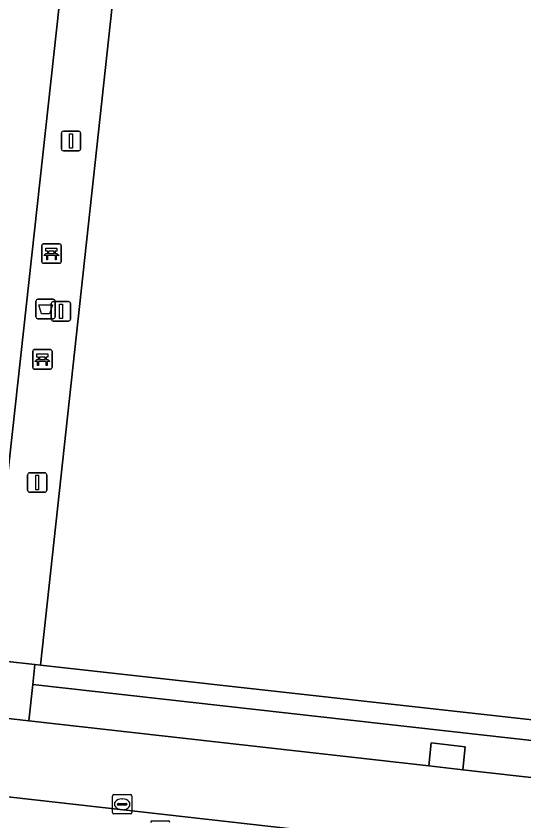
# Model space of a CAD drawing. Extents: x 162510 to 163918, y 388494 to 389774.
# Drawn here: x 162772.18 to 162798.38, y 388625.24 to 388666.71 of the extents above; entities that cross this region are included whole.
import ezdxf

# ---------------------------------------------------------------- set-up
doc = ezdxf.new("R2010")
doc.units = 0
for name, color, linetype in [('IMGEO_Afvalbak', 7, 'Continuous'), ('IMGEO_Bank', 7, 'Continuous'), ('IMGEO_Groenvoorziening', 7, 'Continuous'), ('IMGEO_Haag', 7, 'Continuous'), ('IMGEO_Hek', 7, 'Continuous'), ('IMGEO_Kolk', 7, 'Continuous'), ('IMGEO_Lichtmast', 7, 'Continuous'), ('IMGEO_Rioolput', 7, 'Continuous'), ('IMGEO_Terreindeel_gesloten', 7, 'Continuous'), ('IMGEO_Terreindeel_halfverhard', 7, 'Continuous'), ('IMGEO_Voetpad_open', 7, 'Continuous')]:
    doc.layers.add(name, color=color, linetype=linetype)

msp = doc.modelspace()

# ---------------------------------------------------------------- linework, layer by layer
at = {"layer": 'IMGEO_Afvalbak'}
for p, q in [((162773.207, 388651.22), (162773.207, 388652.02)), ((162773.207, 388652.02), (162773.207, 388651.22)), ((162773.307, 388652.12), (162774.097, 388652.12)), ((162774.097, 388652.12), (162773.307, 388652.12)), ((162774.197, 388652.02), (162774.197, 388651.22)), ((162774.197, 388651.22), (162774.197, 388652.02)), ((162774.097, 388651.12), (162773.307, 388651.12)), ((162773.307, 388651.12), (162774.097, 388651.12))]:
    msp.add_line(p, q, dxfattribs=at)
msp.add_lwpolyline([(162773.35, 388651.834), (162774.054, 388651.834), (162773.905, 388651.364), (162773.499, 388651.364), (162773.35, 388651.834)], dxfattribs=at)
for centre, start, end in [((162773.307, 388652.02), 90, 180), ((162773.307, 388652.02), 90, 180), ((162774.097, 388652.02), 0, 90), ((162774.097, 388652.02), 360, 90), ((162773.307, 388651.22), 180, 270), ((162773.307, 388651.22), 180, 270), ((162774.097, 388651.22), 270, 0), ((162774.097, 388651.22), 270, 0)]:
    msp.add_arc(centre, 0.1, start, end, dxfattribs=at)
at = {"layer": 'IMGEO_Bank'}
for p, q in [((162773.506, 388654.049), (162773.506, 388654.89)), ((162773.506, 388654.89), (162773.506, 388654.049)), ((162773.581, 388654.974), (162774.422, 388654.974)), ((162774.422, 388654.974), (162773.581, 388654.974)), ((162774.506, 388654.899), (162774.506, 388654.058)), ((162774.506, 388654.058), (162774.506, 388654.899)), ((162774.203, 388654.372), (162773.81, 388654.372)), ((162773.815, 388654.48), (162773.815, 388654.586)), ((162773.859, 388654.586), (162773.859, 388654.48)), ((162774.147, 388654.592), (162773.865, 388654.592)), ((162773.865, 388654.474), (162774.147, 388654.474)), ((162774.153, 388654.48), (162774.153, 388654.586)), ((162774.197, 388654.586), (162774.197, 388654.48)), ((162774.431, 388653.974), (162773.59, 388653.974)), ((162773.59, 388653.974), (162774.431, 388653.974)), ((162773.036, 388648.6), (162773.036, 388649.441)), ((162773.036, 388649.441), (162773.036, 388648.6)), ((162773.111, 388649.525), (162773.952, 388649.525)), ((162773.952, 388649.525), (162773.111, 388649.525)), ((162774.036, 388649.45), (162774.036, 388648.609)), ((162774.036, 388648.609), (162774.036, 388649.45)), ((162773.733, 388648.923), (162773.34, 388648.923)), ((162773.345, 388649.031), (162773.345, 388649.137)), ((162773.389, 388649.137), (162773.389, 388649.031)), ((162773.677, 388649.143), (162773.395, 388649.143)), ((162773.395, 388649.025), (162773.677, 388649.025)), ((162773.683, 388649.031), (162773.683, 388649.137)), ((162773.727, 388649.137), (162773.727, 388649.031)), ((162773.961, 388648.525), (162773.12, 388648.525)), ((162773.12, 388648.525), (162773.961, 388648.525))]:
    msp.add_line(p, q, dxfattribs=at)
for points in [[(162773.809, 388654.592), (162773.723, 388654.592), (162773.723, 388654.753), (162774.286, 388654.753), (162774.286, 388654.592), (162774.203, 388654.592)], [(162773.753, 388654.372), (162773.611, 388654.372), (162773.723, 388654.474), (162773.809, 388654.474)], [(162773.803, 388654.365), (162773.803, 388654.158), (162773.76, 388654.158), (162773.76, 388654.365)], [(162774.203, 388654.474), (162774.286, 388654.474), (162774.398, 388654.372), (162774.259, 388654.372)], [(162774.253, 388654.365), (162774.253, 388654.158), (162774.209, 388654.158), (162774.209, 388654.365)], [(162773.339, 388649.143), (162773.253, 388649.143), (162773.253, 388649.304), (162773.816, 388649.304), (162773.816, 388649.143), (162773.733, 388649.143)], [(162773.283, 388648.923), (162773.141, 388648.923), (162773.253, 388649.025), (162773.339, 388649.025)], [(162773.333, 388648.916), (162773.333, 388648.709), (162773.29, 388648.709), (162773.29, 388648.916)], [(162773.733, 388649.025), (162773.816, 388649.025), (162773.928, 388648.923), (162773.789, 388648.923)], [(162773.783, 388648.916), (162773.783, 388648.709), (162773.739, 388648.709), (162773.739, 388648.916)]]:
    msp.add_lwpolyline(points, dxfattribs=at)
for centre, radius, start, end in [((162773.584, 388654.896), 0.0779, 92.4484, 184.2845), ((162773.584, 388654.896), 0.0779, 92.4484, 184.2845), ((162774.428, 388654.896), 0.0779, 2.4484, 94.2845), ((162774.428, 388654.896), 0.0779, 2.4484, 94.2845), ((162773.753, 388654.365), 0.00671, 2.8957, 87.1043), ((162773.81, 388654.365), 0.00671, 92.8957, 177.1043), ((162773.808, 388654.585), 0.00671, 2.8957, 87.1043), ((162773.808, 388654.481), 0.00671, 272.8957, 357.1043), ((162773.865, 388654.585), 0.00671, 92.8957, 177.1043), ((162773.865, 388654.481), 0.00671, 182.8957, 267.1043), ((162774.147, 388654.585), 0.00671, 2.8957, 87.1043), ((162774.147, 388654.481), 0.00671, 272.8957, 357.1043), ((162774.204, 388654.585), 0.00671, 92.8957, 177.1043), ((162774.204, 388654.481), 0.00671, 182.8957, 267.1043), ((162774.202, 388654.365), 0.00671, 2.8957, 87.1043), ((162774.259, 388654.365), 0.00671, 92.8957, 177.1043), ((162773.584, 388654.052), 0.0779, 182.4484, 274.2845), ((162773.584, 388654.052), 0.0779, 182.4484, 274.2845), ((162774.428, 388654.052), 0.0779, 272.4484, 4.2845), ((162774.428, 388654.052), 0.0779, 272.4484, 4.2845), ((162773.114, 388649.447), 0.0779, 92.4484, 184.2845), ((162773.114, 388649.447), 0.0779, 92.4484, 184.2845), ((162773.958, 388649.447), 0.0779, 2.4484, 94.2845), ((162773.958, 388649.447), 0.0779, 2.4484, 94.2845), ((162773.283, 388648.916), 0.00671, 2.8957, 87.1043), ((162773.34, 388648.916), 0.00671, 92.8957, 177.1043), ((162773.338, 388649.136), 0.00671, 2.8957, 87.1043), ((162773.338, 388649.032), 0.00671, 272.8957, 357.1043), ((162773.395, 388649.136), 0.00671, 92.8957, 177.1043), ((162773.395, 388649.032), 0.00671, 182.8957, 267.1043), ((162773.677, 388649.136), 0.00671, 2.8957, 87.1043), ((162773.677, 388649.032), 0.00671, 272.8957, 357.1043), ((162773.734, 388649.136), 0.00671, 92.8957, 177.1043), ((162773.734, 388649.032), 0.00671, 182.8957, 267.1043), ((162773.732, 388648.916), 0.00671, 2.8957, 87.1043), ((162773.789, 388648.916), 0.00671, 92.8957, 177.1043), ((162773.114, 388648.603), 0.0779, 182.4484, 274.2845), ((162773.114, 388648.603), 0.0779, 182.4484, 274.2845), ((162773.958, 388648.603), 0.0779, 272.4484, 4.2845), ((162773.958, 388648.603), 0.0779, 272.4484, 4.2845)]:
    msp.add_arc(centre, radius, start, end, dxfattribs=at)
at = {"layer": 'IMGEO_Groenvoorziening'}
for points in [[(162773.037, 388632.274), (162807.499, 388628.402), (162807.607, 388629.47), (162773.442, 388633.26), (162773.143, 388633.293)], [(162773.037, 388632.274), (162772.841, 388630.389), (162793.465, 388628.073), (162793.586, 388629.263), (162795.355, 388629.062), (162795.229, 388627.875), (162807.309, 388626.518), (162807.499, 388628.402)]]:
    msp.add_lwpolyline(points, close=True, dxfattribs=at)
msp.add_lwpolyline([(162747.305, 388583.092), (162806.306, 388576.85), (162806.831, 388581.699), (162810.488, 388615.489), (162796.583, 388616.858), (162797.299, 388623.599), (162792.525, 388624.136), (162792.289, 388622.524), (162790.094, 388622.791), (162790.044, 388622.399), (162789.911, 388621.35), (162788.432, 388621.513), (162788.528, 388622.568), (162788.565, 388622.972), (162786.384, 388623.19), (162786.552, 388624.808), (162751.612, 388628.739)], dxfattribs=at)
at = {"layer": 'IMGEO_Haag'}
msp.add_lwpolyline([(162773.037, 388632.274), (162807.499, 388628.402), (162807.607, 388629.47), (162773.442, 388633.26), (162773.143, 388633.293)], close=True, dxfattribs=at)
at = {"layer": 'IMGEO_Hek'}
for points in [[(162771.587, 388633.466), (162773.143, 388633.293)], [(162773.143, 388633.293), (162773.442, 388633.26)], [(162773.442, 388633.26), (162807.607, 388629.47)]]:
    msp.add_lwpolyline(points, dxfattribs=at)
at = {"layer": 'IMGEO_Kolk'}
for p, q in [((162777.152, 388625.67), (162777.152, 388626.522)), ((162777.227, 388626.596), (162778.079, 388626.596)), ((162778.153, 388626.522), (162778.153, 388625.67)), ((162777.411, 388626.09), (162777.411, 388626.102)), ((162777.454, 388626.139), (162777.852, 388626.139)), ((162777.64, 388626.376), (162777.665, 388626.376)), ((162777.895, 388626.102), (162777.895, 388626.09)), ((162777.849, 388626.053), (162777.451, 388626.053)), ((162777.663, 388625.816), (162777.638, 388625.816)), ((162778.079, 388625.596), (162777.227, 388625.596))]:
    msp.add_line(p, q, dxfattribs=at)
for points in [[(162777.152, 388625.67), (162777.152, 388626.522)], [(162777.227, 388626.596), (162778.079, 388626.596)], [(162778.153, 388626.522), (162778.153, 388625.67)], [(162778.079, 388625.596), (162777.227, 388625.596)]]:
    msp.add_lwpolyline(points, dxfattribs=at)
for centre, radius, start, end in [((162777.229, 388626.52), 0.0765, 91.552, 178.448), ((162777.229, 388626.52), 0.0765, 91.552, 178.448), ((162778.077, 388626.52), 0.0765, 1.552, 88.448), ((162778.077, 388626.52), 0.0765, 1.552, 88.448), ((162777.451, 388626.099), 0.0403, 85.8775, 175.7526), ((162777.448, 388626.089), 0.0366, 178.938, 274.7102), ((162777.852, 388626.096), 0.043, 264.8664, 352.4533), ((162777.856, 388626.101), 0.0386, 1.7309, 96.639), ((162777.229, 388625.672), 0.0765, 181.552, 268.448), ((162777.229, 388625.672), 0.0765, 181.552, 268.448), ((162778.077, 388625.672), 0.0765, 271.552, 358.448), ((162778.077, 388625.672), 0.0765, 271.552, 358.448)]:
    msp.add_arc(centre, radius, start, end, dxfattribs=at)
for centre, major_axis, ratio, start_param, end_param in [((162777.639, 388626.096), (-0.387, 0.002), 0.722429, 4.712389, 7.853982), ((162777.664, 388626.096), (-0.39, 0.002), 0.717154, 1.570796, 4.712389)]:
    msp.add_ellipse(centre, major_axis=major_axis, ratio=ratio, start_param=start_param, end_param=end_param, dxfattribs=at)
at = {"layer": 'IMGEO_Lichtmast'}
for p, q in [((162774.519, 388659.878), (162774.519, 388660.678)), ((162774.519, 388660.678), (162774.519, 388659.878)), ((162774.619, 388660.778), (162775.409, 388660.778)), ((162775.409, 388660.778), (162774.619, 388660.778)), ((162775.509, 388660.678), (162775.509, 388659.878)), ((162775.509, 388659.878), (162775.509, 388660.678)), ((162775.409, 388659.778), (162774.619, 388659.778)), ((162774.619, 388659.778), (162775.409, 388659.778)), ((162773.998, 388651.1), (162773.998, 388651.9)), ((162773.998, 388651.9), (162773.998, 388651.1)), ((162774.098, 388652), (162774.888, 388652)), ((162774.888, 388652), (162774.098, 388652)), ((162774.988, 388651.9), (162774.988, 388651.1)), ((162774.988, 388651.1), (162774.988, 388651.9)), ((162774.888, 388651), (162774.098, 388651)), ((162774.098, 388651), (162774.888, 388651)), ((162772.773, 388642.278), (162772.773, 388643.078)), ((162772.773, 388643.078), (162772.773, 388642.278)), ((162772.873, 388643.178), (162773.663, 388643.178)), ((162773.663, 388643.178), (162772.873, 388643.178)), ((162773.763, 388643.078), (162773.763, 388642.278)), ((162773.763, 388642.278), (162773.763, 388643.078)), ((162773.663, 388642.178), (162772.873, 388642.178)), ((162772.873, 388642.178), (162773.663, 388642.178))]:
    msp.add_line(p, q, dxfattribs=at)
for points in [[(162774.939, 388660.653), (162775.089, 388660.653), (162775.089, 388659.903), (162774.939, 388659.903), (162774.939, 388660.653)], [(162774.418, 388651.875), (162774.568, 388651.875), (162774.568, 388651.125), (162774.418, 388651.125), (162774.418, 388651.875)], [(162773.193, 388643.053), (162773.343, 388643.053), (162773.343, 388642.303), (162773.193, 388642.303), (162773.193, 388643.053)]]:
    msp.add_lwpolyline(points, dxfattribs=at)
for centre, start, end in [((162774.619, 388660.678), 90, 180), ((162774.619, 388660.678), 90, 180), ((162775.409, 388660.678), 0, 90), ((162775.409, 388660.678), 360, 90), ((162774.619, 388659.878), 180, 270), ((162774.619, 388659.878), 180, 270), ((162775.409, 388659.878), 270, 0), ((162775.409, 388659.878), 270, 0), ((162774.098, 388651.9), 90, 180), ((162774.098, 388651.9), 90, 180), ((162774.888, 388651.9), 0, 90), ((162774.888, 388651.9), 360, 90), ((162774.098, 388651.1), 180, 270), ((162774.098, 388651.1), 180, 270), ((162774.888, 388651.1), 270, 0), ((162774.888, 388651.1), 270, 0), ((162772.873, 388643.078), 90, 180), ((162772.873, 388643.078), 90, 180), ((162773.663, 388643.078), 0, 90), ((162773.663, 388643.078), 360, 90), ((162772.873, 388642.278), 180, 270), ((162772.873, 388642.278), 180, 270), ((162773.663, 388642.278), 270, 0), ((162773.663, 388642.278), 270, 0)]:
    msp.add_arc(centre, 0.1, start, end, dxfattribs=at)
at = {"layer": 'IMGEO_Rioolput'}
msp.add_line((162779.194, 388625.239), (162780.046, 388625.239), dxfattribs=at)
msp.add_lwpolyline([(162779.194, 388625.239), (162780.046, 388625.239)], dxfattribs=at)
for centre, start, end in [((162779.196, 388625.163), 91.552, 178.448), ((162779.196, 388625.163), 91.552, 178.448), ((162780.044, 388625.163), 1.552, 88.448), ((162780.044, 388625.163), 1.552, 88.448)]:
    msp.add_arc(centre, 0.0765, start, end, dxfattribs=at)
at = {"layer": 'IMGEO_Terreindeel_gesloten'}
for points in [[(162774.694, 388669.917), (162740.619, 388673.72), (162736.498, 388637.358), (162770.693, 388633.565)], [(162811.408, 388665.822), (162777.401, 388669.615), (162773.442, 388633.26), (162807.607, 388629.47)]]:
    msp.add_lwpolyline(points, close=True, dxfattribs=at)
at = {"layer": 'IMGEO_Terreindeel_halfverhard'}
msp.add_lwpolyline([(162793.465, 388628.073), (162795.229, 388627.875), (162795.355, 388629.062), (162793.586, 388629.263)], close=True, dxfattribs=at)
at = {"layer": 'IMGEO_Voetpad_open'}
for points in [[(162770.693, 388633.565), (162771.587, 388633.466), (162773.143, 388633.293), (162773.442, 388633.26), (162777.401, 388669.615), (162776.803, 388669.682), (162775.27, 388669.853), (162774.694, 388669.917)], [(162772.841, 388630.389), (162771.312, 388630.56), (162736.146, 388634.254), (162732.092, 388634.724), (162732.278, 388636.348), (162730.65, 388636.497), (162724.876, 388637.257), (162725.23, 388631.074), (162737.892, 388630.075), (162739.583, 388629.916), (162750.419, 388628.897), (162751.612, 388628.739), (162786.552, 388624.808), (162792.525, 388624.136), (162797.299, 388623.599), (162811.197, 388622.036), (162811.63, 388626.04), (162807.309, 388626.518), (162795.229, 388627.875), (162793.465, 388628.073)], [(162773.143, 388633.293), (162771.587, 388633.466), (162771.485, 388632.386), (162771.312, 388630.56), (162772.841, 388630.389), (162773.037, 388632.274)]]:
    msp.add_lwpolyline(points, close=True, dxfattribs=at)

doc.saveas('drawing.dxf')
